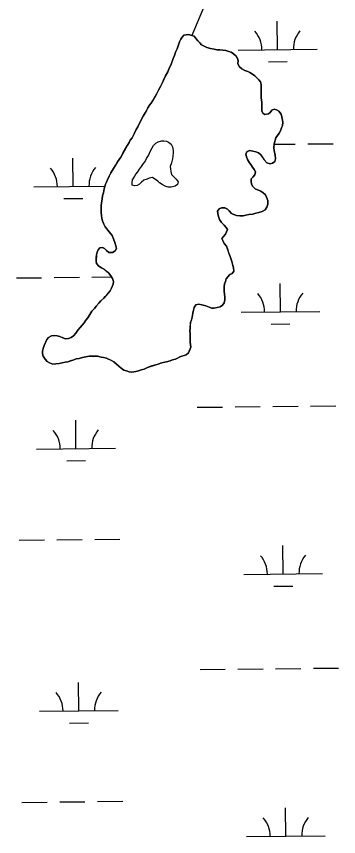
# Model space of a CAD drawing. Extents: x 3734862 to 3772949, y 391520 to 417239.
# Drawn here: x 3756736 to 3757145, y 406860 to 407900 of the extents above; entities that cross this region are included whole.
import ezdxf

# ---------------------------------------------------------------- set-up
doc = ezdxf.new("R2010")
doc.units = 0
doc.layers.add('V-TOPO-SHOR', color=7, linetype='Continuous')
doc.layers.add('V-WETL-SWMP', color=7, linetype='Continuous')

msp = doc.modelspace()

# ---------------------------------------------------------------- linework, layer by layer
at = {"layer": 'V-TOPO-SHOR'}
msp.add_line((3757133.9, 408297.8), (3756958.5, 407876.1), dxfattribs=at)
for points in [[(3756847.7, 407605.7), (3756850.1, 407603.2), (3756852.9, 407600.8), (3756857.7, 407600.7), (3756860.9, 407602.7), (3756862.6, 407605.5), (3756861.8, 407609.1), (3756860.7, 407613.5), (3756859.1, 407618), (3756857.2, 407622), (3756853.6, 407626.9), (3756850.5, 407630.5), (3756848.5, 407633), (3756846.5, 407636.6), (3756845, 407640.6), (3756844.2, 407643.9), (3756843.9, 407647.9), (3756843.1, 407651.1), (3756843.2, 407655.1), (3756843.2, 407660.4), (3756843.7, 407663.6), (3756844.5, 407668.8), (3756845, 407672.4), (3756846.2, 407676.4), (3756847.1, 407681.2), (3756848.8, 407687.2), (3756850, 407690), (3756852.1, 407694.8), (3756853.4, 407697.6), (3756855.4, 407701.6), (3756859.1, 407707.1), (3756862, 407711.9), (3756864, 407715.5), (3756868.1, 407721.5), (3756871.4, 407727.5), (3756874.3, 407732.6), (3756876.8, 407737), (3756878.8, 407740.2), (3756880.1, 407743), (3756882.5, 407746.2), (3756885, 407751), (3756887.9, 407756.6), (3756889.9, 407760.2), (3756892, 407764.9), (3756894, 407768.9), (3756896.5, 407773.7), (3756899, 407777.7), (3756901, 407780.9), (3756902.7, 407784.1), (3756904.7, 407787.7), (3756906.8, 407790.1), (3756908.8, 407793.6), (3756912.1, 407799.2), (3756913.8, 407802.4), (3756916.2, 407806.4), (3756918.7, 407811.2), (3756921.2, 407816.4), (3756923.2, 407821.2), (3756924.9, 407824.8), (3756927.8, 407830), (3756929.8, 407834.3), (3756931.9, 407838.3), (3756933.6, 407843.1), (3756934.8, 407846.7), (3756936.5, 407850.7), (3756937.7, 407854.7), (3756939.8, 407859.1), (3756941.5, 407864.3), (3756942.7, 407867.9), (3756944.4, 407871.1), (3756946, 407873.9), (3756948.1, 407876.3), (3756951.3, 407877), (3756954.5, 407877.4), (3756958.5, 407876.1), (3756961.3, 407874.9), (3756964.1, 407871.7), (3756966, 407869.2), (3756968.4, 407866.8), (3756970.8, 407863.9), (3756974.8, 407861.9), (3756977.6, 407860.6), (3756982, 407859.4), (3756986.8, 407858.5), (3756990, 407857.7), (3756994, 407857.6), (3756998, 407857.2), (3757001.6, 407857.1), (3757005.6, 407855.8), (3757008.4, 407854.6), (3757011.2, 407852.6), (3757014.8, 407849.7), (3757016.4, 407846.9), (3757017.1, 407843.6), (3757016.7, 407840.4), (3757018.6, 407836.8), (3757021.8, 407833.5), (3757025.8, 407831.5), (3757029.4, 407830.2), (3757032.2, 407829), (3757035.4, 407826.9)], [(3757035.4, 407826.9), (3757038.6, 407824.9), (3757041.3, 407822), (3757043.7, 407819.6), (3757045.7, 407817.2), (3757046.5, 407813.9), (3757046.4, 407810.3), (3757046.4, 407805.9), (3757046.3, 407801.9), (3757046.6, 407796.7), (3757047.4, 407791), (3757047.3, 407787.4), (3757047.3, 407784.2), (3757047.2, 407780.2), (3757048.4, 407777.4), (3757051.2, 407775.7), (3757055.6, 407776.5), (3757058, 407778.4), (3757060.1, 407781.2), (3757062.9, 407782.4), (3757066.1, 407781.6), (3757068.9, 407779.9), (3757071.7, 407776.3), (3757073.2, 407770.6), (3757074, 407766.2), (3757073.5, 407761.4), (3757072.2, 407758.6), (3757071, 407755), (3757069.4, 407752.2), (3757067.3, 407749), (3757065.3, 407746.2), (3757064.4, 407743), (3757063.2, 407738.6), (3757062.7, 407733.4), (3757063, 407730.2), (3757064.2, 407724.1), (3757064.9, 407719.3), (3757063.7, 407716.1), (3757060.8, 407714.1), (3757058, 407713), (3757053.6, 407714.2), (3757050.4, 407718.3), (3757048.5, 407721.1), (3757046.1, 407724.4), (3757042.9, 407727.2), (3757039.7, 407728.5), (3757036.1, 407729.3), (3757032.1, 407730.2), (3757028.5, 407728.6), (3757027.2, 407725.8), (3757028, 407721.8), (3757029.1, 407718.6), (3757031.5, 407714.5), (3757033.5, 407712.1), (3757035.5, 407708.8), (3757037.8, 407706), (3757039.4, 407702.8), (3757038.5, 407699.2), (3757035.7, 407696.4), (3757033.6, 407694), (3757033.6, 407690.8), (3757034.4, 407687.6), (3757035.5, 407684.7), (3757038.7, 407681.5), (3757041.9, 407680.2), (3757045.9, 407678.6), (3757049.1, 407676.5), (3757051.9, 407673.7), (3757053.4, 407670.9), (3757055, 407666.4), (3757054.9, 407662), (3757053.7, 407658), (3757051.6, 407654.8), (3757047.6, 407652.5), (3757043.5, 407651.3), (3757039.9, 407650.6), (3757035.9, 407649.4), (3757031, 407648.7), (3757027, 407647.9), (3757023.8, 407647.1), (3757019.4, 407647.2), (3757015, 407647.7), (3757011.8, 407648.9), (3757009, 407650.2), (3757005.8, 407653.4), (3757003.8, 407655.8), (3757000.2, 407657.1), (3756996.2, 407657.1), (3756993, 407656), (3756990.9, 407653.2), (3756991.3, 407650), (3756992.1, 407646.4), (3756993.6, 407642.3), (3756996, 407638.7), (3756999.5, 407635.4), (3757001.9, 407632.2), (3757003.9, 407629.7), (3757002.6, 407626.9), (3757001, 407624.1), (3756998.6, 407621), (3756996.5, 407618.6)], [(3756908.4, 407695.7), (3756904.3, 407694.9), (3756901.5, 407693.7), (3756897.5, 407692.2), (3756894.6, 407689.8), (3756891.8, 407687.4), (3756888.9, 407685.5), (3756885.7, 407685.1), (3756882.5, 407685.9), (3756882.6, 407689.2), (3756883, 407692.8), (3756885.1, 407696.4), (3756887.5, 407699.9), (3756890, 407703.1), (3756892, 407706.3), (3756894.5, 407709.9), (3756896.9, 407713.5), (3756899, 407715.9), (3756901, 407719.8), (3756903.5, 407723.8), (3756904.7, 407726.6), (3756906, 407729.8), (3756908, 407733.4), (3756909.7, 407736.2), (3756912.9, 407739.4), (3756915.8, 407740.9), (3756919.8, 407742.1), (3756923, 407742.1), (3756926.2, 407742), (3756929, 407740.8), (3756932.2, 407737.9), (3756933.8, 407734.7), (3756934.9, 407730.2), (3756934.9, 407727), (3756934.4, 407723), (3756934, 407719.4), (3756932.7, 407714.6), (3756931, 407709.8), (3756931.4, 407706.6), (3756931.7, 407703.4), (3756932.5, 407699.4), (3756936.1, 407696.1), (3756938.5, 407693.7), (3756941.2, 407690.4), (3756940.4, 407686.8), (3756937.1, 407684.8), (3756932.3, 407683.7), (3756928.3, 407683.7), (3756924.7, 407685), (3756920.7, 407686.7), (3756917.5, 407689.1), (3756915.1, 407691.1), (3756908.4, 407695.7)], [(3756996.5, 407618.6), (3756997.7, 407615.8), (3756999.6, 407612.1), (3757002.4, 407608.5), (3757003.6, 407605.2), (3757005.1, 407600.8), (3757006.3, 407597.6), (3757007.8, 407593.1), (3757009.4, 407589.1), (3757010.5, 407584.3), (3757011.3, 407581), (3757011.6, 407577), (3757009.6, 407574.2), (3757006.8, 407572.7), (3757004.7, 407570.3), (3757001.9, 407567.1), (3757001, 407563.9), (3756999.8, 407560.7), (3756999.3, 407557.1), (3756999.3, 407551.5), (3757000, 407547.8), (3757000.4, 407543.8), (3757000.3, 407540.6), (3756999.5, 407536.6), (3756997.4, 407533.8), (3756994.6, 407531.9), (3756990.5, 407530.7), (3756986.9, 407529.9), (3756983.7, 407530), (3756980.5, 407531.2), (3756976.1, 407532.9), (3756971.3, 407534.2), (3756967.3, 407535), (3756963.7, 407534.3), (3756961.6, 407530.7), (3756960.4, 407527.5), (3756959.5, 407523.5), (3756958.7, 407518.7), (3756957.8, 407515.1), (3756956.6, 407511.9), (3756956.5, 407508.2), (3756956.5, 407504.6), (3756956, 407501), (3756956.4, 407497.8), (3756956.3, 407494.6), (3756956.3, 407490.2), (3756956.2, 407487), (3756956.6, 407483.7), (3756957, 407480.5), (3756955.7, 407477.3), (3756954, 407473.3), (3756951.2, 407470.6), (3756943.1, 407468.3)], [(3756943.1, 407468.3), (3756940.3, 407466.7), (3756937.5, 407465.5), (3756933.8, 407464.4), (3756931, 407463.2), (3756926.2, 407462.1), (3756922.2, 407460.9), (3756918.5, 407460.1), (3756915.7, 407459), (3756912.5, 407458.2), (3756907.6, 407456.7), (3756902, 407454.7), (3756897.9, 407452.8), (3756893.9, 407451.6), (3756890.7, 407450.5), (3756887.1, 407449.7), (3756882.2, 407449), (3756879, 407449.4), (3756875.4, 407450.3), (3756872.2, 407451.5), (3756868.6, 407454), (3756865.9, 407456.4), (3756862.7, 407458.9), (3756859.5, 407462.1), (3756856.3, 407463.8), (3756853.5, 407465), (3756849.9, 407466.7), (3756846.3, 407467.5), (3756843.1, 407468), (3756838.7, 407469.2), (3756835.5, 407469.3), (3756832.3, 407468.9), (3756827.9, 407469), (3756823.8, 407468.2), (3756819.4, 407467.5), (3756815.4, 407466.3), (3756811.4, 407465.6), (3756808.5, 407464.4), (3756804.5, 407463.2), (3756800.9, 407462.1), (3756797.6, 407461.3), (3756793.6, 407460.6), (3756790, 407459.8), (3756785.6, 407459.5), (3756782, 407459.1), (3756777.6, 407460.8), (3756774.8, 407462.4), (3756772, 407465.3), (3756769.6, 407468.9), (3756768.9, 407472.1), (3756768.9, 407475.4), (3756769.8, 407479), (3756771, 407482.6), (3756773.1, 407487.4), (3756774.3, 407490.1), (3756776.4, 407492.9), (3756780, 407494.9), (3756784.4, 407495.2), (3756787.6, 407494.8), (3756790.8, 407493.9), (3756794.4, 407492.3), (3756798, 407491), (3756801.7, 407491.4), (3756805.3, 407492.6), (3756808.1, 407494.9), (3756811, 407498.1), (3756813.8, 407502.1), (3756816.7, 407505.3), (3756819.1, 407508.4), (3756821.6, 407511.2), (3756824, 407514.8), (3756826.5, 407517.6), (3756829, 407522), (3756831.4, 407526.4), (3756834.7, 407529.5), (3756837.1, 407532.7), (3756840.4, 407536.3), (3756842.8, 407539.5), (3756846.5, 407542.6), (3756848.5, 407545), (3756851.8, 407548.6), (3756854.7, 407552.2), (3756856.3, 407555.3), (3756858.4, 407560.5), (3756858.8, 407563.7), (3756857.7, 407567.8), (3756855.7, 407571), (3756852.5, 407574.7), (3756849.8, 407577.1), (3756847, 407579.6), (3756843.8, 407581.2), (3756840.2, 407583.3), (3756837.4, 407586.5), (3756837.1, 407589.7), (3756837.1, 407593.8), (3756837.2, 407597.8), (3756838, 407601), (3756839.3, 407604.2), (3756841.7, 407606.5), (3756844.9, 407606.9), (3756847.7, 407605.7)]]:
    msp.add_lwpolyline(points, dxfattribs=at)
at = {"layer": 'V-WETL-SWMP'}
for p, q in [((3757067.4, 407858.1), (3757067, 407894.1)), ((3757017.4, 407857.5), (3757117.4, 407858.6)), ((3757055.6, 407842.5), (3757079.6, 407842.8)), ((3757063.1, 407738), (3757089.8, 407738.2)), ((3757105.8, 407738.4), (3757137.8, 407738.7)), ((3756807.8, 407684.5), (3756807.4, 407720.5)), ((3756757.8, 407684), (3756848.2, 407684.9)), ((3756795.9, 407669), (3756819.9, 407669.2)), ((3756735.6, 407568.3), (3756767.6, 407568.6)), ((3756783.6, 407568.8), (3756815.6, 407569.2)), ((3756831.6, 407569.3), (3756856.6, 407569.6)), ((3757070.9, 407525.4), (3757070.5, 407561.4)), ((3757020.9, 407524.9), (3757120.9, 407525.9)), ((3757059.1, 407509.9), (3757083.1, 407510.1)), ((3756965.3, 407404.2), (3756997.3, 407404.6)), ((3757013.3, 407404.7), (3757045.3, 407405.1)), ((3757061.3, 407405.2), (3757093.3, 407405.6)), ((3757109.3, 407405.7), (3757141.3, 407406.1)), ((3756811.3, 407351.9), (3756810.9, 407387.9)), ((3756761.3, 407351.3), (3756861.3, 407352.4)), ((3756799.5, 407336.3), (3756823.5, 407336.6)), ((3756739.1, 407235.7), (3756771.1, 407236)), ((3756787.1, 407236.2), (3756819.1, 407236.5)), ((3756835.1, 407236.7), (3756867.1, 407237)), ((3757074.4, 407192.8), (3757074, 407228.8)), ((3757024.4, 407192.2), (3757124.4, 407193.3)), ((3757062.6, 407177.2), (3757086.6, 407177.5)), ((3756968.9, 407071.6), (3757000.9, 407071.9)), ((3757016.9, 407072.1), (3757048.9, 407072.4)), ((3757064.9, 407072.6), (3757096.8, 407072.9)), ((3757112.8, 407073.1), (3757144.8, 407073.4)), ((3756814.8, 407019.2), (3756814.4, 407055.2)), ((3756764.8, 407018.7), (3756864.8, 407019.7)), ((3756803, 407003.6), (3756827, 407003.9)), ((3756742.6, 406903), (3756774.6, 406903.3)), ((3756790.6, 406903.5), (3756822.6, 406903.8)), ((3756838.6, 406904), (3756870.6, 406904.4)), ((3757077.9, 406860.1), (3757077.6, 406896.1)), ((3757027.9, 406859.6), (3757127.9, 406860.6))]:
    msp.add_line(p, q, dxfattribs=at)
for points in [[(3757029.4, 407830.2), (3757025.8, 407831.5), (3757021.8, 407833.5), (3757018.6, 407836.8), (3757016.7, 407840.4), (3757017.1, 407843.6), (3757016.4, 407846.9), (3757014.8, 407849.7), (3757011.2, 407852.6), (3757008.4, 407854.6), (3757005.6, 407855.8), (3757001.6, 407857.1), (3756998, 407857.2), (3756994, 407857.6), (3756990, 407857.7), (3756986.8, 407858.5), (3756982, 407859.4), (3756977.6, 407860.6), (3756974.8, 407861.9), (3756970.8, 407863.9), (3756968.4, 407866.8), (3756966, 407869.2), (3756961.3, 407874.9), (3756958.5, 407876.1), (3756954.5, 407877.4), (3756951.3, 407877), (3756948.1, 407876.3), (3756946, 407873.9), (3756944.4, 407871.1), (3756942.7, 407867.9), (3756939.8, 407859.1), (3756937.7, 407854.7), (3756936.5, 407850.7), (3756934.8, 407846.7), (3756931.9, 407838.3), (3756929.8, 407834.3), (3756927.8, 407830), (3756924.9, 407824.8), (3756921.2, 407816.4), (3756918.7, 407811.2), (3756916.2, 407806.4), (3756913.8, 407802.4), (3756912.1, 407799.2), (3756906.8, 407790.1), (3756904.7, 407787.7), (3756902.7, 407784.1), (3756901, 407780.9), (3756896.5, 407773.7), (3756892, 407764.9), (3756889.9, 407760.2), (3756887.9, 407756.6), (3756882.5, 407746.2), (3756880.1, 407743), (3756878.8, 407740.2), (3756876.8, 407737), (3756868.1, 407721.5), (3756864, 407715.5), (3756859.1, 407707.1), (3756855.4, 407701.6), (3756853.3, 407697.6), (3756848.8, 407687.2), (3756847.1, 407681.2), (3756846.2, 407676.4), (3756845, 407672.4), (3756844.5, 407668.8), (3756843.2, 407660.4), (3756843.1, 407651.1), (3756843.9, 407647.9), (3756844.2, 407643.9), (3756845, 407640.6), (3756846.5, 407636.6), (3756848.5, 407633), (3756853.6, 407626.9), (3756857.2, 407622), (3756859.1, 407618), (3756860.7, 407613.5), (3756861.8, 407609.1), (3756862.6, 407605.5), (3756860.9, 407602.7), (3756857.7, 407600.7), (3756852.9, 407600.8), (3756850.1, 407603.2), (3756847.7, 407605.7), (3756844.9, 407606.9), (3756841.7, 407606.5), (3756839.3, 407604.2), (3756838, 407601), (3756837.2, 407597.8), (3756837.1, 407589.7), (3756837.4, 407586.5), (3756840.2, 407583.3), (3756843.8, 407581.2), (3756847, 407579.6), (3756852.5, 407574.7), (3756855.7, 407571), (3756857.7, 407567.8), (3756858.8, 407563.7), (3756858.4, 407560.5), (3756856.3, 407555.3), (3756854.7, 407552.2), (3756851.8, 407548.6)], [(3757011.6, 407577), (3757011.3, 407581), (3757009.4, 407589.1), (3757007.8, 407593.1), (3757002.4, 407608.5), (3756999.6, 407612.1), (3756997.7, 407615.8), (3756996.5, 407618.6), (3756998.6, 407621), (3757001, 407624.1), (3757002.6, 407626.9), (3757003.9, 407629.7), (3757001.9, 407632.2), (3756999.5, 407635.4), (3756996, 407638.7), (3756993.6, 407642.3), (3756992.1, 407646.4), (3756991.3, 407650), (3756990.9, 407653.2), (3756993, 407656), (3756996.2, 407657.1), (3757000.2, 407657.1), (3757003.8, 407655.8), (3757005.8, 407653.4), (3757009, 407650.2), (3757011.8, 407648.9), (3757015, 407647.7), (3757019.4, 407647.2), (3757023.8, 407647.1), (3757027, 407647.9), (3757031, 407648.7), (3757035.9, 407649.4), (3757039.9, 407650.6), (3757043.5, 407651.3), (3757047.6, 407652.5), (3757051.6, 407654.8), (3757053.7, 407658), (3757054.9, 407662), (3757055, 407666.4), (3757053.4, 407670.9), (3757051.9, 407673.7), (3757049.1, 407676.5), (3757045.9, 407678.6), (3757038.7, 407681.5), (3757035.5, 407684.7), (3757034.4, 407687.6), (3757033.6, 407690.8), (3757033.6, 407694), (3757035.7, 407696.4), (3757038.5, 407699.2), (3757039.4, 407702.8), (3757037.8, 407706), (3757035.4, 407708.9), (3757033.5, 407712.1), (3757031.5, 407714.5), (3757029.1, 407718.6), (3757028, 407721.8), (3757027.2, 407725.8), (3757028.5, 407728.6), (3757032.1, 407730.2), (3757039.7, 407728.5), (3757042.9, 407727.2), (3757046.1, 407724.4), (3757050.4, 407718.3), (3757053.6, 407714.2), (3757058, 407713), (3757060.8, 407714.1), (3757063.7, 407716.1), (3757064.9, 407719.3), (3757064.2, 407724.1), (3757063, 407730.2), (3757062.7, 407733.4), (3757063.2, 407738.6), (3757065.3, 407746.2), (3757067.3, 407749), (3757069.4, 407752.2), (3757071, 407755), (3757072.2, 407758.6), (3757073.5, 407761.4), (3757074, 407766.2), (3757073.2, 407770.6), (3757071.7, 407776.3), (3757068.9, 407779.9), (3757066.1, 407781.6), (3757062.9, 407782.4), (3757060.1, 407781.2), (3757058, 407778.4), (3757055.6, 407776.5), (3757051.2, 407775.7), (3757048.4, 407777.4), (3757047.2, 407780.2), (3757047.4, 407791), (3757046.6, 407796.7), (3757046.3, 407801.9), (3757046.5, 407813.9), (3757045.7, 407817.2), (3757043.7, 407819.6), (3757038.6, 407824.9), (3757035.4, 407826.9), (3757032.2, 407829), (3757029.4, 407830.2)], [(3756834.7, 407529.5), (3756831.4, 407526.4), (3756826.5, 407517.6), (3756824, 407514.8), (3756821.6, 407511.2), (3756819.1, 407508.4), (3756816.7, 407505.3), (3756813.8, 407502.1), (3756811, 407498.1), (3756808.1, 407494.9), (3756805.3, 407492.6), (3756801.7, 407491.4), (3756798, 407491), (3756794.4, 407492.3), (3756790.8, 407493.9), (3756787.6, 407494.8), (3756784.4, 407495.2), (3756780, 407494.9), (3756776.4, 407492.9), (3756774.3, 407490.1), (3756771, 407482.6), (3756769.8, 407479), (3756768.9, 407475.4), (3756768.9, 407472.1), (3756769.6, 407468.9), (3756772, 407465.3), (3756774.8, 407462.4), (3756777.6, 407460.8), (3756782, 407459.1), (3756790, 407459.8), (3756797.6, 407461.3), (3756800.9, 407462.1), (3756808.5, 407464.4), (3756811.4, 407465.6), (3756815.4, 407466.3), (3756819.4, 407467.5), (3756827.9, 407469), (3756832.3, 407468.9), (3756835.5, 407469.3), (3756838.7, 407469.2), (3756843.1, 407468), (3756846.3, 407467.5), (3756849.9, 407466.7), (3756856.3, 407463.8), (3756859.5, 407462.1), (3756862.7, 407458.9), (3756865.9, 407456.4), (3756868.6, 407454), (3756872.2, 407451.5), (3756875.4, 407450.3), (3756879, 407449.4), (3756882.2, 407449), (3756887.1, 407449.7), (3756890.7, 407450.5), (3756893.9, 407451.6), (3756897.9, 407452.8), (3756902, 407454.7), (3756912.5, 407458.2), (3756915.7, 407459), (3756918.5, 407460.1), (3756922.2, 407460.9), (3756926.2, 407462.1), (3756931, 407463.2), (3756933.8, 407464.4), (3756937.5, 407465.5), (3756940.3, 407466.7), (3756943.1, 407468.3), (3756951.2, 407470.6), (3756954, 407473.3), (3756957, 407480.5), (3756956.2, 407487), (3756956.4, 407497.8), (3756956, 407501), (3756956.5, 407504.6), (3756956.6, 407511.9), (3756957.8, 407515.1), (3756958.7, 407518.7), (3756959.5, 407523.5), (3756960.4, 407527.5), (3756961.6, 407530.7), (3756963.7, 407534.3), (3756967.3, 407535), (3756971.3, 407534.2), (3756976.1, 407532.9), (3756983.7, 407530), (3756986.9, 407529.9), (3756990.5, 407530.7), (3756994.6, 407531.9), (3756997.4, 407533.8), (3756999.5, 407536.6), (3757000.3, 407540.6), (3757000.4, 407543.8), (3757000, 407547.8), (3756999.3, 407551.5), (3756999.3, 407557.1), (3756999.8, 407560.7), (3757001, 407563.9), (3757001.9, 407567.1), (3757006.8, 407572.7), (3757009.6, 407574.2), (3757011.6, 407577)], [(3756851.8, 407548.6), (3756846.5, 407542.6), (3756842.8, 407539.5), (3756840.4, 407536.3), (3756837.1, 407532.7), (3756834.7, 407529.5)]]:
    msp.add_lwpolyline(points, dxfattribs=at)
msp.add_lwpolyline([(3756915.1, 407691.1), (3756908.4, 407695.7), (3756904.3, 407694.9), (3756901.5, 407693.7), (3756897.5, 407692.2), (3756894.6, 407689.8), (3756891.8, 407687.4), (3756888.9, 407685.5), (3756885.7, 407685.1), (3756882.5, 407685.9), (3756882.6, 407689.2), (3756883, 407692.8), (3756885.1, 407696.4), (3756887.5, 407699.9), (3756890, 407703.1), (3756892, 407706.3), (3756894.5, 407709.9), (3756896.9, 407713.5), (3756899, 407715.9), (3756901, 407719.8), (3756903.5, 407723.8), (3756904.7, 407726.6), (3756906, 407729.8), (3756908, 407733.4), (3756909.7, 407736.2), (3756912.9, 407739.4), (3756915.8, 407740.9), (3756919.8, 407742.1), (3756923, 407742.1), (3756926.2, 407742), (3756929, 407740.8), (3756932.2, 407737.9), (3756933.8, 407734.7), (3756934.9, 407730.2), (3756934.9, 407727), (3756934.4, 407723), (3756934, 407719.4), (3756932.7, 407714.6), (3756931, 407709.8), (3756931.4, 407706.6), (3756931.7, 407703.4), (3756932.5, 407699.4), (3756936.1, 407696.1), (3756938.5, 407693.7), (3756941.2, 407690.4), (3756940.4, 407686.8), (3756937.1, 407684.8), (3756932.3, 407683.7), (3756928.3, 407683.7), (3756924.7, 407685), (3756920.7, 407686.7), (3756917.5, 407689.1)], close=True, dxfattribs=at)
for centre, start, end in [((3757012.2, 407858), 359.8334, 41.377), ((3757122.6, 407859.1), 139.8334, 181.377), ((3756752.5, 407684.4), 359.8334, 41.377), ((3756863, 407685.6), 139.8334, 181.377), ((3757015.7, 407525.3), 359.8334, 41.377), ((3757126.1, 407526.5), 139.8334, 181.377), ((3756756.1, 407351.7), 359.8334, 41.377), ((3756866.5, 407352.9), 139.8334, 181.377), ((3757019.2, 407192.7), 359.8334, 41.377), ((3757129.7, 407193.8), 139.8334, 181.377), ((3756759.6, 407019.1), 359.8334, 41.377), ((3756870, 407020.3), 139.8334, 181.377), ((3757022.7, 406860), 359.8334, 41.377), ((3757133.2, 406861.2), 139.8334, 181.377)]:
    msp.add_arc(centre, 35.2, start, end, dxfattribs=at)

doc.saveas('drawing.dxf')
